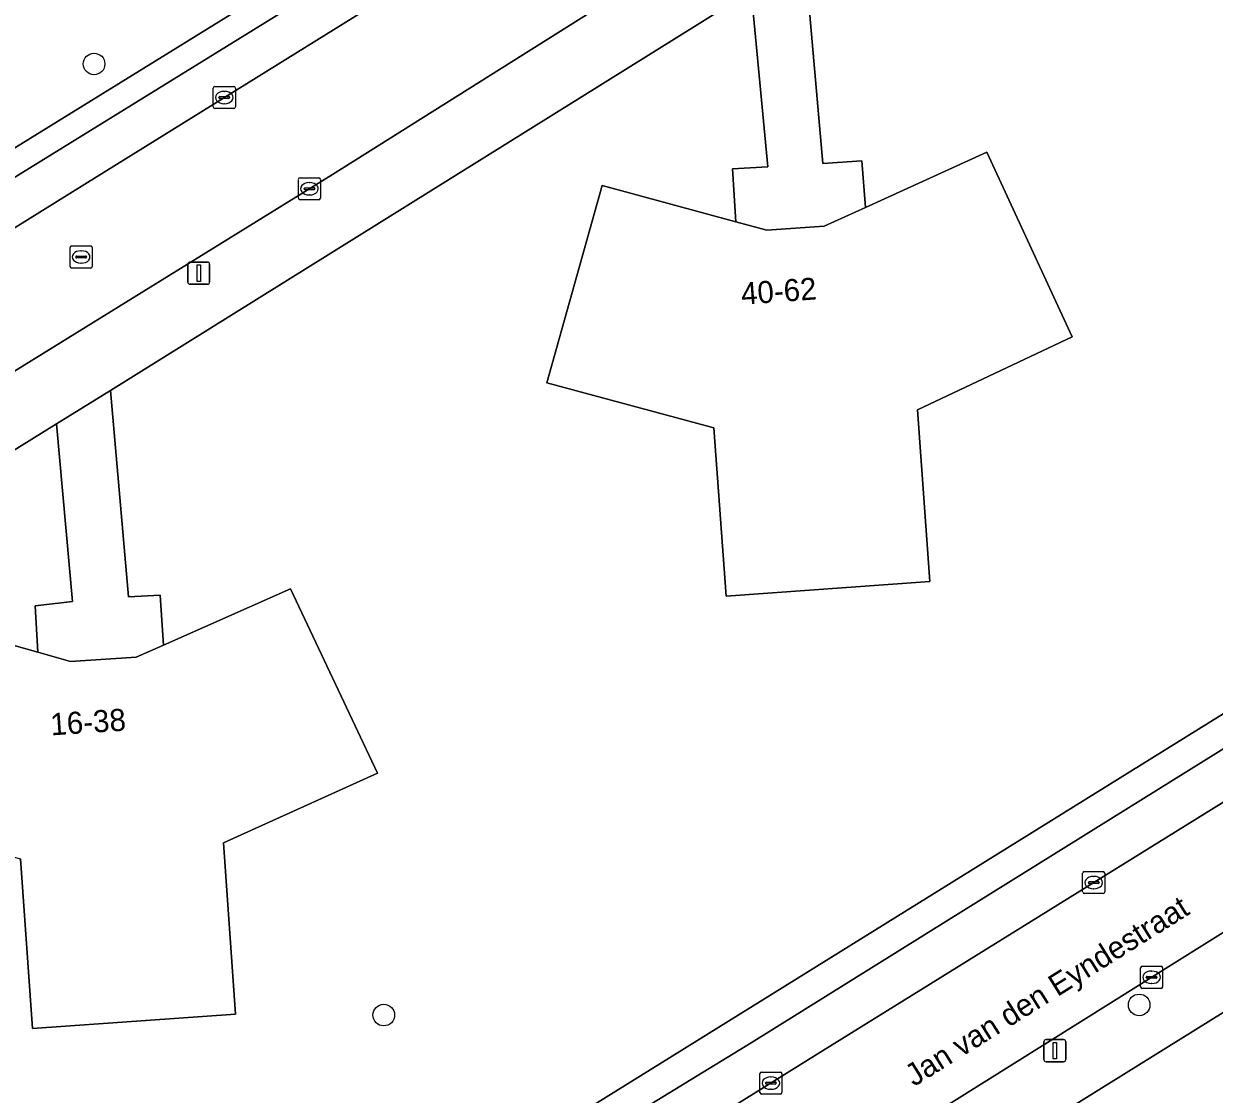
# Model space of a CAD drawing. Extents: x 160030 to 160839, y 385325 to 386450.
# Drawn here: x 160083.3 to 160137.2, y 386081.7 to 386130.1 of the extents above; entities that cross this region are included whole.
import ezdxf

# ---------------------------------------------------------------- set-up
doc = ezdxf.new("R2010")
doc.units = 0
for name, color, linetype in [('IMGEO_Berm_groen', 7, 'Continuous'), ('IMGEO_Boom', 7, 'Continuous'), ('IMGEO_Erf', 7, 'Continuous'), ('IMGEO_Kolk', 7, 'Continuous'), ('IMGEO_Lichtmast', 7, 'Continuous'), ('IMGEO_Openbare_ruimte_label', 7, 'Continuous'), ('IMGEO_Pand', 7, 'Continuous'), ('IMGEO_Pand_nummerreeks', 7, 'Continuous'), ('IMGEO_Parkeervlak_open', 7, 'Continuous'), ('IMGEO_Rijbaan_lokaal_open', 7, 'Continuous'), ('IMGEO_Rioolput', 7, 'Continuous'), ('IMGEO_Voetpad_open', 7, 'Continuous')]:
    doc.layers.add(name, color=color, linetype=linetype)

msp = doc.modelspace()

# ---------------------------------------------------------------- linework, layer by layer
at = {"layer": 'IMGEO_Berm_groen'}
msp.add_lwpolyline([(160077.328, 386121.006), (160081.949, 386123.902), (160132.017, 386154.864), (160181.265, 386185.59), (160234.469, 386218.598)], dxfattribs=at)
at = {"layer": 'IMGEO_Boom'}
for centre in [(160086.498, 386128.288), (160133.771, 386085.705), (160099.603, 386085.247)]:
    msp.add_circle(centre, 0.489, dxfattribs=at)
at = {"layer": 'IMGEO_Erf'}
for points in [[(160084.42, 386065.846), (160176.734, 386123.221), (160178.023, 386124.022), (160157.455, 386157.125), (160150.164, 386152.647), (160150.883, 386143.318), (160152.373, 386143.42), (160152.515, 386141.297), (160158.323, 386143.987), (160162.274, 386135.532), (160155.31, 386132.282), (160155.906, 386124.482), (160152.696, 386124.235), (160153.54, 386113.58), (160143.628, 386112.876), (160142.77, 386123.45), (160146.539, 386123.756), (160145.919, 386131.396), (160138.538, 386133.5)], [(160118.647, 386133.098), (160119.467, 386123.78), (160121.226, 386123.91), (160121.389, 386121.797), (160126.874, 386124.299), (160130.737, 386115.933), (160123.746, 386112.629), (160124.309, 386104.873), (160115.086, 386104.203), (160114.533, 386111.818), (160106.98, 386113.863), (160109.477, 386122.784), (160115.527, 386121.142), (160115.377, 386123.541), (160116.977, 386123.632), (160116.22, 386131.592), (160087.241, 386113.51), (160088.06, 386104.181), (160089.489, 386104.243), (160089.639, 386101.99), (160095.383, 386104.541), (160099.315, 386096.201), (160092.347, 386093.041), (160092.895, 386085.283), (160083.708, 386084.635), (160083.165, 386092.323)], [(160077.991, 386103.346), (160083.952, 386101.662), (160083.831, 386103.764), (160085.521, 386103.955), (160084.794, 386112.004), (160062.638, 386098.234)], [(160141.812, 386081.467), (160146.773, 386084.861), (160151.733, 386088.254), (160156.694, 386091.647), (160161.784, 386095.129), (160159.187, 386098.82), (160091.182, 386056.49)]]:
    msp.add_lwpolyline(points, dxfattribs=at)
at = {"layer": 'IMGEO_Kolk'}
for p, q in [((160091.963, 386127.268), (160092.815, 386127.268)), ((160091.888, 386126.342), (160091.888, 386127.194)), ((160092.147, 386126.762), (160092.147, 386126.774)), ((160092.585, 386126.725), (160092.187, 386126.725)), ((160092.19, 386126.811), (160092.588, 386126.811)), ((160092.376, 386127.048), (160092.401, 386127.048)), ((160092.631, 386126.774), (160092.631, 386126.762)), ((160092.889, 386127.194), (160092.889, 386126.342)), ((160092.815, 386126.268), (160091.963, 386126.268)), ((160092.399, 386126.488), (160092.374, 386126.488)), ((160095.739, 386122.215), (160095.739, 386123.067)), ((160095.814, 386123.141), (160096.666, 386123.141)), ((160096.227, 386122.921), (160096.252, 386122.921)), ((160096.74, 386123.067), (160096.74, 386122.215)), ((160095.998, 386122.635), (160095.998, 386122.647)), ((160096.436, 386122.598), (160096.038, 386122.598)), ((160096.041, 386122.684), (160096.439, 386122.684)), ((160096.25, 386122.361), (160096.225, 386122.361)), ((160096.482, 386122.647), (160096.482, 386122.635)), ((160096.666, 386122.141), (160095.814, 386122.141)), ((160131.214, 386090.817), (160131.214, 386091.669)), ((160131.289, 386091.743), (160132.141, 386091.743)), ((160132.215, 386091.669), (160132.215, 386090.817)), ((160131.473, 386091.237), (160131.473, 386091.249)), ((160131.911, 386091.2), (160131.513, 386091.2)), ((160131.516, 386091.286), (160131.914, 386091.286)), ((160131.702, 386091.523), (160131.727, 386091.523)), ((160131.957, 386091.249), (160131.957, 386091.237)), ((160132.141, 386090.743), (160131.289, 386090.743)), ((160131.725, 386090.963), (160131.7, 386090.963)), ((160133.832, 386086.53), (160133.832, 386087.382)), ((160133.907, 386087.456), (160134.759, 386087.456)), ((160134.833, 386087.382), (160134.833, 386086.53)), ((160134.091, 386086.95), (160134.091, 386086.962)), ((160134.529, 386086.913), (160134.131, 386086.913)), ((160134.134, 386086.999), (160134.532, 386086.999)), ((160134.32, 386087.236), (160134.345, 386087.236)), ((160134.575, 386086.962), (160134.575, 386086.95)), ((160134.759, 386086.456), (160133.907, 386086.456)), ((160134.343, 386086.676), (160134.318, 386086.676)), ((160116.613, 386081.743), (160116.613, 386082.595)), ((160116.688, 386082.669), (160117.54, 386082.669)), ((160117.614, 386082.595), (160117.614, 386081.743)), ((160116.872, 386082.163), (160116.872, 386082.175)), ((160117.31, 386082.126), (160116.912, 386082.126)), ((160116.915, 386082.212), (160117.313, 386082.212)), ((160117.101, 386082.449), (160117.126, 386082.449)), ((160117.356, 386082.175), (160117.356, 386082.163)), ((160117.54, 386081.669), (160116.688, 386081.669)), ((160117.124, 386081.889), (160117.099, 386081.889))]:
    msp.add_line(p, q, dxfattribs=at)
for points in [[(160091.963, 386127.268), (160092.815, 386127.268)], [(160091.888, 386126.342), (160091.888, 386127.194)], [(160092.889, 386127.194), (160092.889, 386126.342)], [(160092.815, 386126.268), (160091.963, 386126.268)], [(160095.739, 386122.215), (160095.739, 386123.067)], [(160095.814, 386123.141), (160096.666, 386123.141)], [(160096.74, 386123.067), (160096.74, 386122.215)], [(160096.666, 386122.141), (160095.814, 386122.141)], [(160131.214, 386090.817), (160131.214, 386091.669)], [(160131.289, 386091.743), (160132.141, 386091.743)], [(160132.215, 386091.669), (160132.215, 386090.817)], [(160132.141, 386090.743), (160131.289, 386090.743)], [(160133.832, 386086.53), (160133.832, 386087.382)], [(160133.907, 386087.456), (160134.759, 386087.456)], [(160134.833, 386087.382), (160134.833, 386086.53)], [(160134.759, 386086.456), (160133.907, 386086.456)], [(160116.613, 386081.743), (160116.613, 386082.595)], [(160116.688, 386082.669), (160117.54, 386082.669)], [(160117.614, 386082.595), (160117.614, 386081.743)], [(160117.54, 386081.669), (160116.688, 386081.669)]]:
    msp.add_lwpolyline(points, dxfattribs=at)
for centre, radius, start, end in [((160091.965, 386127.192), 0.0765, 91.552, 178.448), ((160091.965, 386127.192), 0.0765, 91.552, 178.448), ((160092.813, 386127.192), 0.0765, 1.552, 88.448), ((160092.813, 386127.192), 0.0765, 1.552, 88.448), ((160092.187, 386126.771), 0.0403, 85.8775, 175.7526), ((160092.184, 386126.761), 0.0366, 178.938, 274.7102), ((160092.588, 386126.768), 0.043, 264.8664, 352.4533), ((160092.592, 386126.773), 0.0386, 1.7309, 96.639), ((160091.965, 386126.344), 0.0765, 181.552, 268.448), ((160091.965, 386126.344), 0.0765, 181.552, 268.448), ((160092.813, 386126.344), 0.0765, 271.552, 358.448), ((160092.813, 386126.344), 0.0765, 271.552, 358.448), ((160095.816, 386123.065), 0.0765, 91.552, 178.448), ((160095.816, 386123.065), 0.0765, 91.552, 178.448), ((160096.664, 386123.065), 0.0765, 1.552, 88.448), ((160096.664, 386123.065), 0.0765, 1.552, 88.448), ((160096.038, 386122.644), 0.0403, 85.8775, 175.7526), ((160096.035, 386122.634), 0.0366, 178.938, 274.7102), ((160096.439, 386122.641), 0.043, 264.8664, 352.4533), ((160096.443, 386122.646), 0.0386, 1.7309, 96.639), ((160095.816, 386122.217), 0.0765, 181.552, 268.448), ((160095.816, 386122.217), 0.0765, 181.552, 268.448), ((160096.664, 386122.217), 0.0765, 271.552, 358.448), ((160096.664, 386122.217), 0.0765, 271.552, 358.448), ((160131.291, 386091.667), 0.0765, 91.552, 178.448), ((160131.291, 386091.667), 0.0765, 91.552, 178.448), ((160132.139, 386091.667), 0.0765, 1.552, 88.448), ((160132.139, 386091.667), 0.0765, 1.552, 88.448), ((160131.513, 386091.246), 0.0403, 85.8775, 175.7526), ((160131.51, 386091.236), 0.0366, 178.938, 274.7102), ((160131.914, 386091.243), 0.043, 264.8664, 352.4533), ((160131.918, 386091.248), 0.0386, 1.7309, 96.639), ((160131.291, 386090.819), 0.0765, 181.552, 268.448), ((160131.291, 386090.819), 0.0765, 181.552, 268.448), ((160132.139, 386090.819), 0.0765, 271.552, 358.448), ((160132.139, 386090.819), 0.0765, 271.552, 358.448), ((160133.909, 386087.38), 0.0765, 91.552, 178.448), ((160133.909, 386087.38), 0.0765, 91.552, 178.448), ((160134.757, 386087.38), 0.0765, 1.552, 88.448), ((160134.757, 386087.38), 0.0765, 1.552, 88.448), ((160134.131, 386086.959), 0.0403, 85.8775, 175.7526), ((160134.128, 386086.949), 0.0366, 178.938, 274.7102), ((160134.532, 386086.956), 0.043, 264.8664, 352.4533), ((160134.536, 386086.961), 0.0386, 1.7309, 96.639), ((160133.909, 386086.532), 0.0765, 181.552, 268.448), ((160133.909, 386086.532), 0.0765, 181.552, 268.448), ((160134.757, 386086.532), 0.0765, 271.552, 358.448), ((160134.757, 386086.532), 0.0765, 271.552, 358.448), ((160116.69, 386082.593), 0.0765, 91.552, 178.448), ((160116.69, 386082.593), 0.0765, 91.552, 178.448), ((160117.538, 386082.593), 0.0765, 1.552, 88.448), ((160117.538, 386082.593), 0.0765, 1.552, 88.448), ((160116.912, 386082.172), 0.0403, 85.8775, 175.7526), ((160116.909, 386082.162), 0.0366, 178.938, 274.7102), ((160117.313, 386082.169), 0.043, 264.8664, 352.4533), ((160117.317, 386082.174), 0.0386, 1.7309, 96.639), ((160116.69, 386081.745), 0.0765, 181.552, 268.448), ((160116.69, 386081.745), 0.0765, 181.552, 268.448), ((160117.538, 386081.745), 0.0765, 271.552, 358.448), ((160117.538, 386081.745), 0.0765, 271.552, 358.448)]:
    msp.add_arc(centre, radius, start, end, dxfattribs=at)
for centre, major_axis, ratio, start_param, end_param in [((160092.375, 386126.768), (-0.387, 0.002), 0.722429, 4.712389, 7.853982), ((160092.4, 386126.768), (-0.39, 0.002), 0.717154, 1.570796, 4.712389), ((160096.226, 386122.641), (-0.387, 0.002), 0.722429, 4.712389, 7.853982), ((160096.251, 386122.641), (-0.39, 0.002), 0.717154, 1.570796, 4.712389), ((160131.701, 386091.243), (-0.387, 0.002), 0.722429, 4.712389, 7.853982), ((160131.726, 386091.243), (-0.39, 0.002), 0.717154, 1.570796, 4.712389), ((160134.319, 386086.956), (-0.387, 0.002), 0.722429, 4.712389, 7.853982), ((160134.344, 386086.956), (-0.39, 0.002), 0.717154, 1.570796, 4.712389), ((160117.1, 386082.169), (-0.387, 0.002), 0.722429, 4.712389, 7.853982), ((160117.125, 386082.169), (-0.39, 0.002), 0.717154, 1.570796, 4.712389)]:
    msp.add_ellipse(centre, major_axis=major_axis, ratio=ratio, start_param=start_param, end_param=end_param, dxfattribs=at)
at = {"layer": 'IMGEO_Lichtmast'}
for p, q in [((160090.737, 386118.42), (160090.737, 386119.22)), ((160090.737, 386119.22), (160090.737, 386118.42)), ((160090.837, 386119.32), (160091.627, 386119.32)), ((160091.627, 386119.32), (160090.837, 386119.32)), ((160091.727, 386119.22), (160091.727, 386118.42)), ((160091.727, 386118.42), (160091.727, 386119.22)), ((160091.627, 386118.32), (160090.837, 386118.32)), ((160090.837, 386118.32), (160091.627, 386118.32)), ((160129.562, 386084.137), (160130.352, 386084.137)), ((160130.352, 386084.137), (160129.562, 386084.137)), ((160129.462, 386083.237), (160129.462, 386084.037)), ((160129.462, 386084.037), (160129.462, 386083.237)), ((160130.452, 386084.037), (160130.452, 386083.237)), ((160130.452, 386083.237), (160130.452, 386084.037)), ((160130.352, 386083.137), (160129.562, 386083.137)), ((160129.562, 386083.137), (160130.352, 386083.137))]:
    msp.add_line(p, q, dxfattribs=at)
for points in [[(160091.157, 386119.195), (160091.307, 386119.195), (160091.307, 386118.445), (160091.157, 386118.445), (160091.157, 386119.195)], [(160129.882, 386084.012), (160130.032, 386084.012), (160130.032, 386083.262), (160129.882, 386083.262), (160129.882, 386084.012)]]:
    msp.add_lwpolyline(points, dxfattribs=at)
for centre, start, end in [((160090.837, 386119.22), 90, 180), ((160090.837, 386119.22), 90, 180), ((160091.627, 386119.22), 0, 90), ((160091.627, 386119.22), 360, 90), ((160090.837, 386118.42), 180, 270), ((160090.837, 386118.42), 180, 270), ((160091.627, 386118.42), 270, 0), ((160091.627, 386118.42), 270, 0), ((160129.562, 386084.037), 90, 180), ((160129.562, 386084.037), 90, 180), ((160130.352, 386084.037), 0, 90), ((160130.352, 386084.037), 360, 90), ((160129.562, 386083.237), 180, 270), ((160129.562, 386083.237), 180, 270), ((160130.352, 386083.237), 270, 0), ((160130.352, 386083.237), 270, 0)]:
    msp.add_arc(centre, 0.1, start, end, dxfattribs=at)
at = {"layer": 'IMGEO_Pand'}
for points in [[(160119.528, 386120.948), (160116.934, 386120.76), (160115.527, 386121.142), (160109.477, 386122.784), (160106.98, 386113.863), (160114.533, 386111.818), (160115.086, 386104.203), (160124.309, 386104.873), (160123.746, 386112.629), (160130.737, 386115.933), (160126.874, 386124.299), (160121.389, 386121.797)], [(160083.952, 386101.662), (160077.991, 386103.346), (160075.598, 386094.31), (160083.165, 386092.323), (160083.708, 386084.635), (160092.895, 386085.283), (160092.347, 386093.041), (160099.315, 386096.201), (160095.383, 386104.541), (160089.639, 386101.99), (160088.406, 386101.442), (160085.426, 386101.246)]]:
    msp.add_lwpolyline(points, close=True, dxfattribs=at)
at = {"layer": 'IMGEO_Parkeervlak_open'}
for points in [[(160280.607, 386243.974), (160277.792, 386244.025), (160277.52, 386243.95), (160235.069, 386217.631), (160181.866, 386184.624), (160132.617, 386153.897), (160082.55, 386122.936), (160077.216, 386119.593)], [(160075.382, 386116.189), (160086.635, 386123.19), (160121.882, 386145.099), (160159.295, 386168.312), (160197, 386191.681)], [(160173.94, 386119.899), (160173.658, 386119.745), (160158.816, 386110.505), (160141.308, 386099.614), (160125.143, 386089.555), (160116.215, 386083.984), (160091.559, 386068.903)], [(160089.637, 386065.068), (160091.499, 386066.209), (160119.45, 386083.623), (160146.18, 386100.226)]]:
    msp.add_lwpolyline(points, dxfattribs=at)
at = {"layer": 'IMGEO_Rijbaan_lokaal_open'}
for points in [[(160195.535, 386184.31), (160204.903, 386190.137), (160202.023, 386194.798), (160197, 386191.681), (160159.295, 386168.312), (160121.882, 386145.099), (160086.635, 386123.19), (160075.382, 386116.189), (160074.167, 386115.433)], [(160075.615, 386109.888), (160097.277, 386123.289), (160114.619, 386134.204), (160114.983, 386134.624), (160115.429, 386136.3)], [(160181.465, 386116.274), (160178.667, 386120.27), (160156.551, 386106.569), (160146.18, 386100.226), (160119.45, 386083.623), (160091.499, 386066.209), (160089.637, 386065.068), (160084.524, 386062.041)], [(160087.323, 386057.846), (160094.533, 386062.106), (160099.153, 386064.979), (160118.044, 386076.749), (160139.704, 386090.325), (160150.065, 386096.702), (160157.055, 386101.145), (160160.784, 386103.485), (160163.896, 386105.423), (160181.465, 386116.274)]]:
    msp.add_lwpolyline(points, dxfattribs=at)
at = {"layer": 'IMGEO_Rioolput'}
for p, q in [((160085.412, 386119.127), (160085.412, 386119.979)), ((160085.487, 386120.053), (160086.339, 386120.053)), ((160085.9, 386119.833), (160085.925, 386119.833)), ((160086.413, 386119.979), (160086.413, 386119.127)), ((160085.671, 386119.547), (160085.671, 386119.559)), ((160086.109, 386119.51), (160085.711, 386119.51)), ((160085.714, 386119.596), (160086.112, 386119.596)), ((160085.923, 386119.273), (160085.898, 386119.273)), ((160086.155, 386119.559), (160086.155, 386119.547)), ((160086.339, 386119.053), (160085.487, 386119.053))]:
    msp.add_line(p, q, dxfattribs=at)
for points in [[(160085.412, 386119.127), (160085.412, 386119.979)], [(160085.487, 386120.053), (160086.339, 386120.053)], [(160086.413, 386119.979), (160086.413, 386119.127)], [(160086.339, 386119.053), (160085.487, 386119.053)]]:
    msp.add_lwpolyline(points, dxfattribs=at)
for centre, radius, start, end in [((160085.489, 386119.977), 0.0765, 91.552, 178.448), ((160085.489, 386119.977), 0.0765, 91.552, 178.448), ((160086.337, 386119.977), 0.0765, 1.552, 88.448), ((160086.337, 386119.977), 0.0765, 1.552, 88.448), ((160085.489, 386119.129), 0.0765, 181.552, 268.448), ((160085.489, 386119.129), 0.0765, 181.552, 268.448), ((160085.711, 386119.556), 0.0403, 85.8775, 175.7526), ((160085.708, 386119.546), 0.0366, 178.938, 274.7102), ((160086.112, 386119.553), 0.043, 264.8664, 352.4533), ((160086.116, 386119.558), 0.0386, 1.7309, 96.639), ((160086.337, 386119.129), 0.0765, 271.552, 358.448), ((160086.337, 386119.129), 0.0765, 271.552, 358.448)]:
    msp.add_arc(centre, radius, start, end, dxfattribs=at)
for centre, major_axis, ratio, start_param, end_param in [((160085.899, 386119.553), (-0.387, 0.002), 0.722429, 4.712389, 7.853982), ((160085.924, 386119.553), (-0.39, 0.002), 0.717154, 1.570796, 4.712389)]:
    msp.add_ellipse(centre, major_axis=major_axis, ratio=ratio, start_param=start_param, end_param=end_param, dxfattribs=at)
at = {"layer": 'IMGEO_Voetpad_open'}
for points in [[(160341.022, 386282.591), (160315.759, 386266.812), (160299.088, 386256.53), (160291.945, 386267.798), (160291.289, 386268.857), (160290.073, 386268.104), (160290.722, 386267.055), (160297.811, 386255.671), (160288.622, 386250), (160280.701, 386245.111), (160277.33, 386245.172), (160234.469, 386218.598), (160181.265, 386185.59), (160132.017, 386154.864), (160081.949, 386123.902), (160077.328, 386121.006)], [(160077.216, 386119.593), (160082.55, 386122.936), (160132.617, 386153.897), (160181.866, 386184.624), (160235.069, 386217.631), (160277.52, 386243.95), (160277.792, 386244.025), (160280.607, 386243.974)], [(160115.429, 386136.3), (160114.983, 386134.624), (160114.619, 386134.204), (160097.277, 386123.289), (160075.615, 386109.888)], [(160062.638, 386098.234), (160084.794, 386112.004), (160087.241, 386113.51), (160116.22, 386131.592)], [(160178.667, 386120.27), (160176.734, 386123.221), (160084.42, 386065.846)], [(160116.215, 386083.984), (160125.143, 386089.555), (160141.308, 386099.614), (160158.816, 386110.505), (160173.658, 386119.745), (160173.94, 386119.899)], [(160159.187, 386098.82), (160160.445, 386099.596), (160157.186, 386101.085), (160157.055, 386101.145), (160150.065, 386096.702), (160139.704, 386090.325), (160118.044, 386076.749), (160099.153, 386064.979), (160094.533, 386062.106), (160087.323, 386057.846), (160089.794, 386054.512)], [(160091.182, 386056.49), (160159.187, 386098.82)], [(160091.559, 386068.903), (160116.215, 386083.984)]]:
    msp.add_lwpolyline(points, dxfattribs=at)
for points in [[(160116.22, 386131.592), (160116.977, 386123.632), (160115.377, 386123.541), (160115.527, 386121.142), (160116.934, 386120.76), (160119.528, 386120.948), (160121.389, 386121.797), (160121.226, 386123.91), (160119.467, 386123.78), (160118.647, 386133.098)], [(160084.794, 386112.004), (160085.521, 386103.955), (160083.831, 386103.764), (160083.952, 386101.662), (160085.426, 386101.246), (160088.406, 386101.442), (160089.639, 386101.99), (160089.489, 386104.243), (160088.06, 386104.181), (160087.241, 386113.51)]]:
    msp.add_lwpolyline(points, close=True, dxfattribs=at)

# ---------------------------------------------------------------- texts
at = {"layer": 'IMGEO_Openbare_ruimte_label'}
msp.add_text('Jan van den Eyndestraat', height=1, rotation=32.0844, dxfattribs=at).set_placement((160123.585, 386081.989))
at = {"layer": 'IMGEO_Pand_nummerreeks'}
for s, rotation, p in [('40-62', 4.1453, (160115.796, 386117.389)), ('16-38', 3.763, (160084.554, 386097.901))]:
    msp.add_text(s, height=1, rotation=rotation, dxfattribs=at).set_placement(p)

doc.saveas('drawing.dxf')
